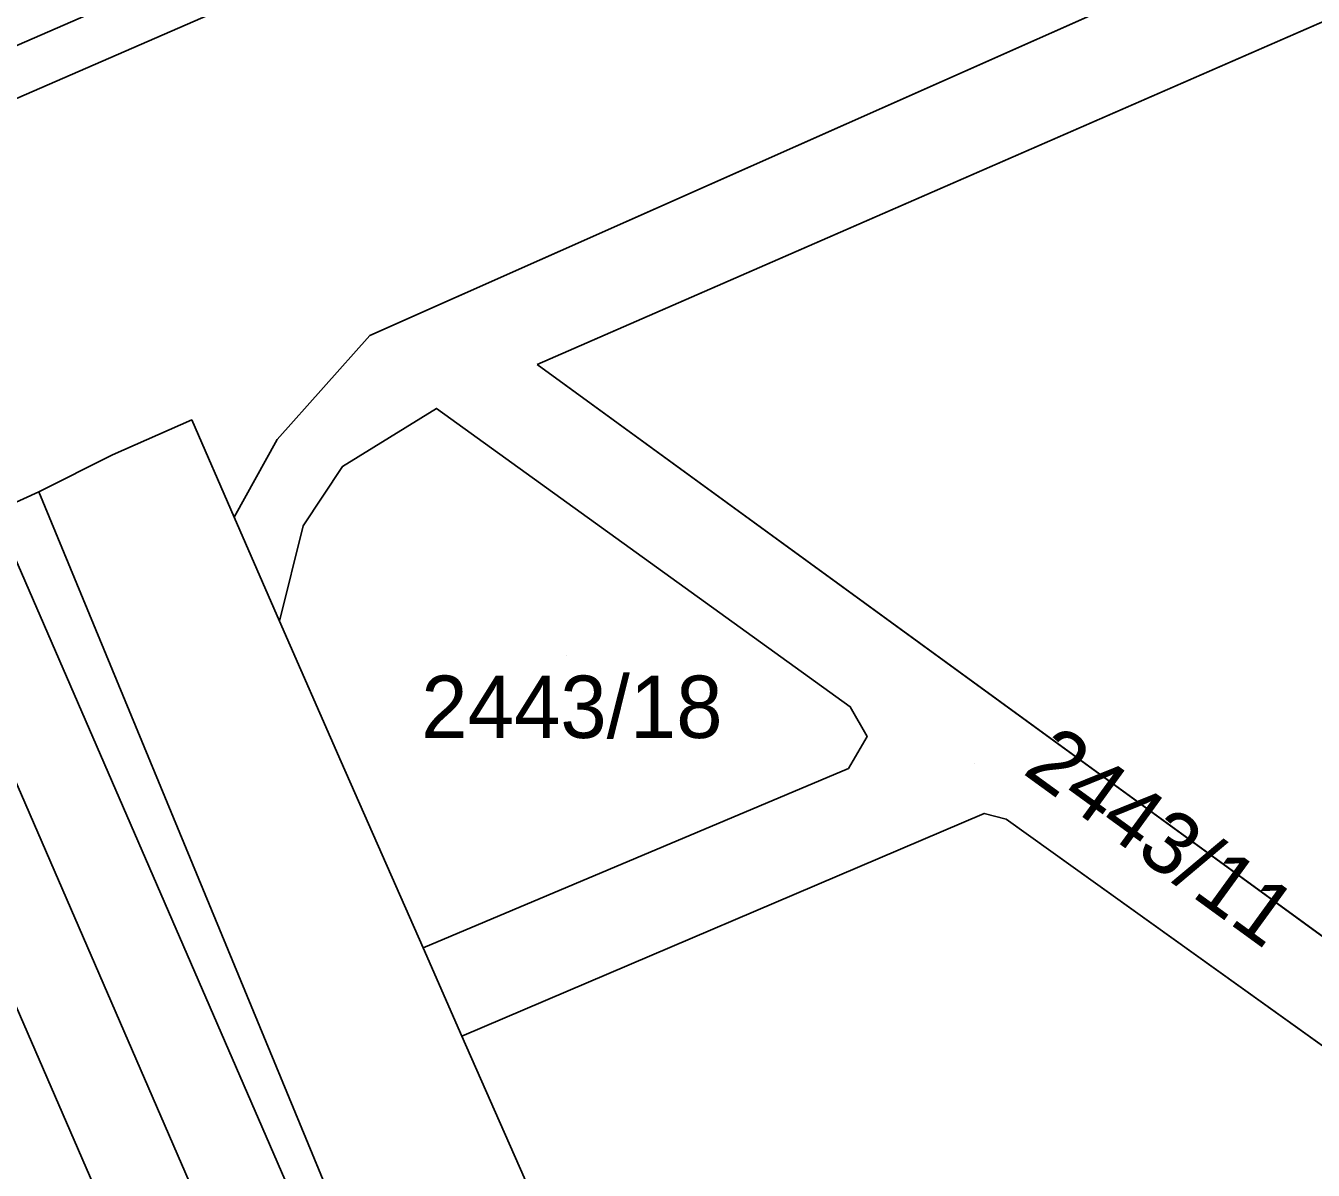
# Model space of a CAD drawing. Extents: x -263423 to -261326, y -1240067 to -1237864.
# Drawn here: x -262400.35 to -262359.04, y -1239778.58 to -1239741.88 of the extents above; entities that cross this region are included whole.
import ezdxf

# ---------------------------------------------------------------- set-up
doc = ezdxf.new("R2010")
doc.units = 0
for name, color, linetype in [('body_kn', 7, 'Continuous'), ('kladpar_druhypozemkov', 7, 'Continuous'), ('kladpar_hranice', 7, 'Continuous'), ('kladpar_parcelnecisla', 7, 'Continuous'), ('kladpar_plochy', 7, 'Continuous'), ('tarchy_linie', 7, 'Continuous'), ('zappar_hrandruhpozemk', 7, 'Continuous')]:
    doc.layers.add(name, color=color, linetype=linetype)

msp = doc.modelspace()

# ---------------------------------------------------------------- linework, layer by layer
at = {"layer": 'body_kn'}
for p, q in [((-262389.31, -1239751.81), (-262389.31, -1239751.81)), ((-262383.94, -1239752.74), (-262383.94, -1239752.74)), ((-262383.94, -1239752.74), (-262383.94, -1239752.74)), ((-262387.17, -1239754.15), (-262387.17, -1239754.15)), ((-262395.03, -1239754.52), (-262395.03, -1239754.52)), ((-262395.03, -1239754.52), (-262395.03, -1239754.52)), ((-262392.29, -1239755.15), (-262392.29, -1239755.15)), ((-262397.57, -1239755.64), (-262397.57, -1239755.64)), ((-262390.19, -1239756.01), (-262390.19, -1239756.01)), ((-262399.93, -1239756.83), (-262399.93, -1239756.83)), ((-262399.93, -1239756.83), (-262399.93, -1239756.83)), ((-262393.67, -1239757.64), (-262393.67, -1239757.64)), ((-262391.45, -1239757.92), (-262391.45, -1239757.92)), ((-262391.45, -1239757.92), (-262391.45, -1239757.92)), ((-262392.21, -1239760.97), (-262392.21, -1239760.97)), ((-262373.9, -1239763.72), (-262373.9, -1239763.72)), ((-262373.36, -1239764.67), (-262373.36, -1239764.67)), ((-262390.23, -1239765.49), (-262390.23, -1239765.49)), ((-262373.96, -1239765.7), (-262373.96, -1239765.7)), ((-262369.6, -1239767.14), (-262369.6, -1239767.14)), ((-262369.6, -1239767.14), (-262369.6, -1239767.14)), ((-262368.9, -1239767.32), (-262368.9, -1239767.32)), ((-262387.6, -1239771.45), (-262387.6, -1239771.45)), ((-262386.36, -1239774.28), (-262386.36, -1239774.28))]:
    msp.add_line(p, q, dxfattribs=at)
at = {"layer": 'kladpar_druhypozemkov'}
for p, q in [((-262382.99, -1239762.07), (-262382.99, -1239762.07)), ((-262369.92, -1239765.53), (-262369.92, -1239765.53))]:
    msp.add_line(p, q, dxfattribs=at)
at = {"layer": 'kladpar_hranice'}
for points in [[(-262400.43, -1239741.01), (-262367.84, -1239726.41), (-262344.42, -1239716.05), (-262337.54, -1239712.49), (-262336.77, -1239711.86), (-262336.26, -1239711.03), (-262335.95, -1239711.74), (-262330.64, -1239722.2), (-262329.39, -1239724.43), (-262328.84, -1239725.77), (-262328.4, -1239726.72), (-262329.74, -1239728.09), (-262334.99, -1239728.62), (-262338.11, -1239729.44), (-262340.12, -1239729.97), (-262389.31, -1239751.81), (-262392.29, -1239755.15), (-262393.67, -1239757.64), (-262395.03, -1239754.52), (-262397.57, -1239755.64), (-262399.93, -1239756.83), (-262409.41, -1239761.14)], [(-262387.17, -1239754.15), (-262390.19, -1239756.01), (-262391.45, -1239757.92), (-262392.21, -1239760.97), (-262393.67, -1239757.64), (-262392.29, -1239755.15), (-262389.31, -1239751.81), (-262340.12, -1239729.97)], [(-262328.36, -1239731.26), (-262319.44, -1239751.71), (-262318.91, -1239752.92), (-262321.5, -1239758.51), (-262373.91, -1239804.68), (-262375.01, -1239802.26), (-262372.49, -1239800.19), (-262371.56, -1239799.43), (-262372.06, -1239799.3), (-262351.08, -1239781.25), (-262350.96, -1239780.42), (-262351.17, -1239780.19), (-262351.52, -1239779.77), (-262368.9, -1239767.32), (-262369.6, -1239767.14), (-262386.36, -1239774.28), (-262387.6, -1239771.45), (-262373.96, -1239765.7), (-262373.36, -1239764.67), (-262373.9, -1239763.72), (-262387.17, -1239754.15)], [(-262383.94, -1239752.74), (-262349.06, -1239778.14), (-262348.76, -1239778.22), (-262348.1, -1239778.38), (-262347.49, -1239778.24), (-262326.1, -1239759.77), (-262324.31, -1239757.29), (-262323.9, -1239753.68), (-262324.61, -1239750.46), (-262330.82, -1239736.04), (-262331.88, -1239733.84), (-262334.15, -1239732.41), (-262336.53, -1239732.06), (-262337.86, -1239732.64), (-262383.94, -1239752.74)], [(-262383.94, -1239752.74), (-262337.86, -1239732.64), (-262336.53, -1239732.06), (-262334.15, -1239732.41), (-262331.88, -1239733.84), (-262330.82, -1239736.04), (-262324.61, -1239750.46), (-262323.9, -1239753.68), (-262324.31, -1239757.29), (-262326.1, -1239759.77), (-262347.49, -1239778.24), (-262348.1, -1239778.38), (-262348.76, -1239778.22), (-262349.06, -1239778.14), (-262383.94, -1239752.74)], [(-262391.45, -1239757.92), (-262390.19, -1239756.01), (-262387.17, -1239754.15), (-262373.9, -1239763.72), (-262373.36, -1239764.67), (-262373.96, -1239765.7), (-262387.6, -1239771.45), (-262390.23, -1239765.49), (-262392.21, -1239760.97), (-262391.45, -1239757.92)], [(-262395.03, -1239754.52), (-262393.67, -1239757.64), (-262392.21, -1239760.97), (-262390.23, -1239765.49), (-262387.6, -1239771.45), (-262386.36, -1239774.28), (-262377.44, -1239794.5), (-262375.73, -1239798.38), (-262372.06, -1239799.3), (-262371.56, -1239799.43), (-262372.49, -1239800.19), (-262375.01, -1239802.26), (-262379.6, -1239806.03), (-262387.57, -1239812.95), (-262389.64, -1239814.75), (-262404.02, -1239781.17), (-262408.03, -1239772.03), (-262412.11, -1239762.37), (-262409.41, -1239761.14), (-262399.93, -1239756.83), (-262397.57, -1239755.64), (-262395.03, -1239754.52)], [(-262369.6, -1239767.14), (-262368.9, -1239767.32), (-262351.52, -1239779.77), (-262351.17, -1239780.19), (-262350.96, -1239780.42), (-262351.08, -1239781.25), (-262372.06, -1239799.3), (-262375.73, -1239798.38), (-262377.44, -1239794.5), (-262386.36, -1239774.28), (-262369.6, -1239767.14)]]:
    msp.add_lwpolyline(points, dxfattribs=at)
at = {"layer": 'kladpar_plochy'}
for p, q in [((-262389.31, -1239751.81), (-262340.12, -1239729.97)), ((-262337.86, -1239732.64), (-262383.94, -1239752.74)), ((-262392.29, -1239755.15), (-262389.31, -1239751.81)), ((-262383.94, -1239752.74), (-262349.06, -1239778.14)), ((-262387.17, -1239754.15), (-262390.19, -1239756.01)), ((-262373.9, -1239763.72), (-262387.17, -1239754.15)), ((-262393.67, -1239757.64), (-262392.29, -1239755.15)), ((-262390.19, -1239756.01), (-262391.45, -1239757.92)), ((-262392.21, -1239760.97), (-262393.67, -1239757.64)), ((-262391.45, -1239757.92), (-262392.21, -1239760.97)), ((-262373.36, -1239764.67), (-262373.9, -1239763.72)), ((-262373.96, -1239765.7), (-262373.36, -1239764.67)), ((-262387.6, -1239771.45), (-262373.96, -1239765.7)), ((-262369.6, -1239767.14), (-262386.36, -1239774.28)), ((-262368.9, -1239767.32), (-262369.6, -1239767.14)), ((-262351.52, -1239779.77), (-262368.9, -1239767.32)), ((-262386.36, -1239774.28), (-262387.6, -1239771.45))]:
    msp.add_line(p, q, dxfattribs=at)
msp.add_lwpolyline([(-262400.43, -1239741.01), (-262367.84, -1239726.41), (-262344.42, -1239716.05), (-262337.54, -1239712.49), (-262336.77, -1239711.86), (-262336.26, -1239711.03), (-262335.95, -1239711.74), (-262330.64, -1239722.2), (-262329.39, -1239724.43), (-262328.84, -1239725.77), (-262328.4, -1239726.72), (-262329.74, -1239728.09), (-262334.99, -1239728.62), (-262338.11, -1239729.44), (-262340.12, -1239729.97), (-262389.31, -1239751.81), (-262392.29, -1239755.15), (-262393.67, -1239757.64), (-262395.03, -1239754.52), (-262397.57, -1239755.64), (-262399.93, -1239756.83), (-262409.41, -1239761.14)], dxfattribs=at)
for points in [[(-262383.94, -1239752.74), (-262337.86, -1239732.64), (-262336.53, -1239732.06), (-262334.15, -1239732.41), (-262331.88, -1239733.84), (-262330.82, -1239736.04), (-262324.61, -1239750.46), (-262323.9, -1239753.68), (-262324.31, -1239757.29), (-262326.1, -1239759.77), (-262347.49, -1239778.24), (-262348.1, -1239778.38), (-262348.76, -1239778.22), (-262349.06, -1239778.14)], [(-262391.45, -1239757.92), (-262390.19, -1239756.01), (-262387.17, -1239754.15), (-262373.9, -1239763.72), (-262373.36, -1239764.67), (-262373.96, -1239765.7), (-262387.6, -1239771.45), (-262390.23, -1239765.49), (-262392.21, -1239760.97)], [(-262395.03, -1239754.52), (-262393.67, -1239757.64), (-262392.21, -1239760.97), (-262390.23, -1239765.49), (-262387.6, -1239771.45), (-262386.36, -1239774.28), (-262377.44, -1239794.5), (-262375.73, -1239798.38), (-262372.06, -1239799.3), (-262371.56, -1239799.43), (-262372.49, -1239800.19), (-262375.01, -1239802.26), (-262379.6, -1239806.03), (-262387.57, -1239812.95), (-262389.64, -1239814.75), (-262404.02, -1239781.17), (-262408.03, -1239772.03), (-262412.11, -1239762.37), (-262409.41, -1239761.14), (-262399.93, -1239756.83), (-262397.57, -1239755.64)], [(-262369.6, -1239767.14), (-262368.9, -1239767.32), (-262351.52, -1239779.77), (-262351.17, -1239780.19), (-262350.96, -1239780.42), (-262351.08, -1239781.25), (-262372.06, -1239799.3), (-262375.73, -1239798.38), (-262377.44, -1239794.5), (-262386.36, -1239774.28)]]:
    msp.add_lwpolyline(points, close=True, dxfattribs=at)
at = {"layer": 'tarchy_linie'}
for points in [[(-262405.32, -1239742.85), (-262335.55, -1239712.53), (-262334.84, -1239713.92), (-262334.14, -1239715.3), (-262405.51, -1239746.32)], [(-262417.23, -1239749.97), (-262406.14, -1239744.9), (-262334.84, -1239713.92)], [(-262401.35, -1239757.48), (-262380.07, -1239806.44), (-262378.1, -1239810.98), (-262377.71, -1239810.64), (-262373.04, -1239806.6), (-262333.05, -1239772.02), (-262334.59, -1239770.04), (-262335.95, -1239768.28), (-262337.45, -1239766.35), (-262324.04, -1239754.91), (-262323.47, -1239754.42), (-262323.92, -1239753.82), (-262328.01, -1239748.32), (-262325.98, -1239747.29), (-262322.21, -1239745.36), (-262318.46, -1239743.45), (-262318.15, -1239743.3), (-262314.84, -1239741.93), (-262323.33, -1239724.62)], [(-262377.64, -1239819.2), (-262382.33, -1239808.4), (-262403.93, -1239758.65), (-262405.97, -1239753.94)], [(-262387.71, -1239819.42), (-262382.54, -1239815.07), (-262384.59, -1239810.36), (-262406.53, -1239759.83)]]:
    msp.add_lwpolyline(points, dxfattribs=at)
at = {"layer": 'zappar_hrandruhpozemk'}
msp.add_line((-262399.93, -1239756.83), (-262379.6, -1239806.03), dxfattribs=at)

# ---------------------------------------------------------------- texts
at = {"layer": 'kladpar_parcelnecisla'}
msp.add_text('2443/18', height=2, dxfattribs=at).set_placement((-262387.664, -1239764.72))
msp.add_text('2443/11', height=2, rotation=324, dxfattribs=at).set_placement((-262368.408, -1239765.832))

doc.saveas('drawing.dxf')
